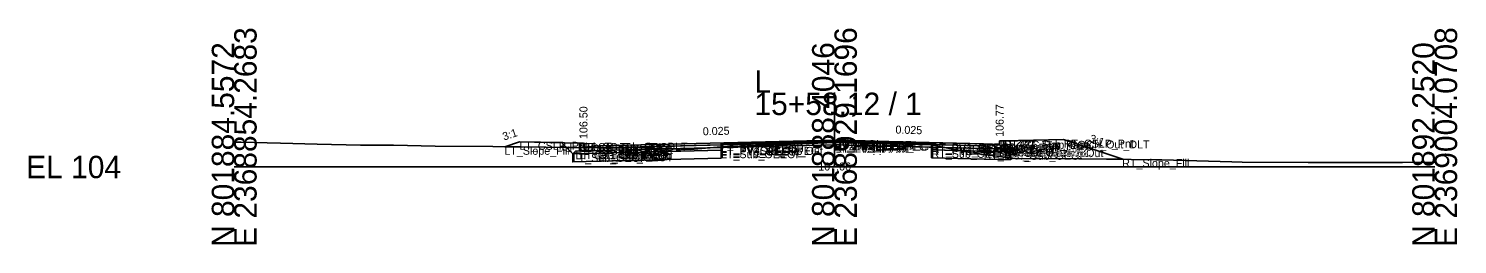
# Model space of a CAD drawing. Extents: x -26 to 8153, y -10 to 9520.
# Drawn here: x -25.7 to 152.8, y 6490.3 to 6517.3 of the extents above; entities that cross this region are included whole.
import ezdxf

# ---------------------------------------------------------------- set-up
doc = ezdxf.new("R2010")
doc.units = 0
for name, color, linetype in [('Exist CMT Pavement', 7, 'Continuous'), ('Exist Cross Section Cell', 7, 'Continuous'), ('Exist XS Center Line Elevation Label', 7, 'Continuous'), ('Exist XS Ground Line', 7, 'Continuous'), ('Prop CMT Conc Surface', 7, 'Continuous'), ('Prop CMT Concrete Structures', 7, 'Continuous'), ('Prop CMT Pvmt Course 1', 7, 'Continuous'), ('Prop CMT Pvmt Course 1 CG', 7, 'Continuous'), ('Prop CMT Pvmt Course 1 Wedge', 7, 'Continuous'), ('Prop CMT Pvmt Course 2', 7, 'Continuous'), ('Prop CMT Pvmt Course 2 Wedge', 7, 'Continuous'), ('Prop CMT Pvmt Course 3', 7, 'Continuous'), ('Prop CMT Pvmt Course 3 Wedge', 7, 'Continuous'), ('Prop CMT Pvmt Surface', 7, 'Continuous'), ('Prop CMT Pvmt Wedge Surface 1', 7, 'Continuous'), ('Prop CMT Pvmt Wedge Surface 2', 7, 'Continuous'), ('Prop CMT Pvmt Wedge Surface 3', 7, 'Continuous'), ('Prop CMT Shallow Undercut', 7, 'Continuous'), ('Prop CMT Shallow Undercut Boundary', 7, 'Continuous'), ('Prop CMT Slope Grass', 7, 'Continuous'), ('Prop CMT Subgrade Earthwork', 7, 'Continuous'), ('Prop XS Earthwork Shape', 7, 'Continuous'), ('Prop XS Hydro Elevations', 7, 'Continuous'), ('Prop XS SE Text', 7, 'Continuous'), ('Prop XS Side Slope Text', 7, 'Continuous'), ('Prop XS Subgrade Earthwork', 7, 'Continuous'), ('Scratch_Level_2', 7, 'Continuous'), ('Scratch_Level_6', 7, 'Continuous')]:
    doc.layers.add(name, color=color, linetype=linetype)

msp = doc.modelspace()

# ---------------------------------------------------------------- linework, layer by layer
at = {"layer": 'Exist CMT Pavement'}
for p, q in [((60.83, 6502.51), (65.28, 6502.67)), ((65.28, 6502.67), (75.13, 6503.06)), ((75.13, 6503.06), (78.67, 6502.99)), ((78.67, 6502.99), (87.13, 6502.77))]:
    msp.add_line(p, q, dxfattribs=at)
at = {"layer": 'Exist Cross Section Cell'}
for p, q in [((75, 6500), (75, 6509.3)), ((0, 6500), (75, 6500)), ((75, 6500), (150, 6500))]:
    msp.add_line(p, q, dxfattribs=at)
at = {"layer": 'Exist XS Ground Line'}
for p, q in [((0, 6503.1), (0.84, 6503.09)), ((0.84, 6503.09), (5.77, 6502.96)), ((5.77, 6502.96), (10.37, 6502.86)), ((10.37, 6502.86), (15.78, 6502.75)), ((15.78, 6502.75), (19.89, 6502.71)), ((19.89, 6502.71), (25.1, 6502.6)), ((25.1, 6502.6), (32.33, 6502.56)), ((32.33, 6502.56), (35.81, 6502.51)), ((35.81, 6502.51), (38.94, 6502.46)), ((38.94, 6502.46), (45.82, 6502.39)), ((45.82, 6502.39), (48.47, 6502.36)), ((48.47, 6502.36), (50.28, 6502.43)), ((50.28, 6502.43), (56.99, 6502.19)), ((56.99, 6502.19), (60.83, 6502.51)), ((60.83, 6502.51), (65.28, 6502.67)), ((65.28, 6502.67), (75.13, 6503.06)), ((75.13, 6503.06), (78.67, 6502.99)), ((78.67, 6502.99), (87.13, 6502.77)), ((87.13, 6502.77), (92.07, 6501.76)), ((92.07, 6501.76), (97.55, 6501.07)), ((97.55, 6501.07), (105.55, 6501.03)), ((105.55, 6501.03), (105.9, 6501.02)), ((105.9, 6501.02), (115.14, 6500.91)), ((115.14, 6500.91), (115.92, 6500.89)), ((115.92, 6500.89), (124.66, 6500.64)), ((124.66, 6500.64), (125.93, 6500.61)), ((125.93, 6500.61), (134.19, 6500.58)), ((134.19, 6500.58), (135.94, 6500.57)), ((135.94, 6500.57), (143.71, 6500.56)), ((143.71, 6500.56), (145.96, 6500.56)), ((145.96, 6500.56), (150, 6500.59))]:
    msp.add_line(p, q, dxfattribs=at)
at = {"layer": 'Prop CMT Conc Surface'}
for points in [[(43.64, 6502.5), (43.64, 6503), (43.14, 6503)], [(45.64, 6502.63), (43.64, 6502.5)], [(93.64, 6502.9), (95.64, 6502.77)], [(95.64, 6502.77), (95.64, 6503.27), (96.14, 6503.27)]]:
    msp.add_lwpolyline(points, dxfattribs=at)
at = {"layer": 'Prop CMT Concrete Structures'}
for points in [[(45.64, 6502.63), (43.64, 6502.5), (43.64, 6503), (43.14, 6503)], [(43.14, 6503), (43.14, 6501.99), (45.64, 6502.05)], [(45.64, 6502.05), (45.64, 6502.63)], [(93.64, 6502.9), (95.64, 6502.77), (95.64, 6503.27), (96.14, 6503.27)], [(96.14, 6503.27), (96.14, 6502.26), (93.64, 6502.32)], [(93.64, 6502.32), (93.64, 6502.9)]]:
    msp.add_lwpolyline(points, dxfattribs=at)
at = {"layer": 'Prop CMT Pvmt Course 1'}
for points in [[(75, 6503.37), (45.64, 6502.63)], [(45.64, 6502.38), (60.83, 6502.76)], [(45.64, 6502.63), (45.64, 6502.38)], [(60.83, 6502.89), (75, 6503.24)], [(60.83, 6502.76), (60.83, 6502.89)], [(75, 6503.12), (75, 6503.37)], [(75, 6503.37), (93.64, 6502.9)], [(75, 6503.12), (75, 6503.37)], [(75, 6503.24), (75, 6503.12), (75, 6503.12)], [(87.13, 6502.94), (75, 6503.24)], [(75, 6503.24), (75, 6503.12), (75, 6503.12)], [(87.13, 6502.81), (87.13, 6502.94)], [(93.64, 6502.65), (87.13, 6502.81)], [(93.64, 6502.9), (93.64, 6502.65)]]:
    msp.add_lwpolyline(points, dxfattribs=at)
at = {"layer": 'Prop CMT Pvmt Course 1 CG'}
for points in [[(93.64, 6502.32), (96.64, 6502.24), (96.98, 6501.9)], [(93.64, 6501.99), (93.64, 6502.32)], [(45.64, 6502.05), (42.64, 6501.97), (42.3, 6501.64)], [(42.3, 6501.64), (45.64, 6501.72)], [(45.64, 6501.72), (45.64, 6502.05)], [(96.98, 6501.9), (93.64, 6501.99)]]:
    msp.add_lwpolyline(points, dxfattribs=at)
at = {"layer": 'Prop CMT Pvmt Course 1 Wedge'}
for points in [[(75, 6503.24), (60.83, 6502.89)], [(75, 6503.24), (87.13, 6502.94)]]:
    msp.add_lwpolyline(points, dxfattribs=at)
at = {"layer": 'Prop CMT Pvmt Course 2'}
for points in [[(60.83, 6502.76), (45.64, 6502.38)], [(45.64, 6502.05), (60.83, 6502.43)], [(45.64, 6502.38), (45.64, 6502.05)], [(60.83, 6502.43), (60.83, 6502.76)], [(87.13, 6502.48), (87.13, 6502.81)], [(87.13, 6502.81), (93.64, 6502.65)], [(93.64, 6502.32), (87.13, 6502.48)], [(93.64, 6502.65), (93.64, 6502.32)]]:
    msp.add_lwpolyline(points, dxfattribs=at)
at = {"layer": 'Prop CMT Pvmt Course 2 Wedge'}
for points in [[(75, 6503.12), (60.83, 6502.76)], [(75, 6503.12), (87.13, 6502.81)]]:
    msp.add_lwpolyline(points, dxfattribs=at)
at = {"layer": 'Prop CMT Pvmt Course 3'}
for points in [[(60.83, 6502.43), (45.64, 6502.05)], [(60.83, 6502.1), (60.83, 6502.43)], [(87.13, 6502.48), (93.64, 6502.32)], [(87.13, 6502.15), (87.13, 6502.48)], [(93.64, 6502.32), (93.64, 6501.99)], [(45.64, 6501.72), (60.83, 6502.1)], [(45.64, 6502.05), (45.64, 6501.72)], [(93.64, 6501.99), (87.13, 6502.15)]]:
    msp.add_lwpolyline(points, dxfattribs=at)
at = {"layer": 'Prop CMT Pvmt Course 3 Wedge'}
for points in [[(75, 6502.79), (60.83, 6502.43)], [(75, 6502.79), (87.13, 6502.48)]]:
    msp.add_lwpolyline(points, dxfattribs=at)
at = {"layer": 'Prop CMT Pvmt Surface'}
for points in [[(75, 6503.37), (45.64, 6502.63)], [(75, 6503.37), (93.64, 6502.9)]]:
    msp.add_lwpolyline(points, dxfattribs=at)
at = {"layer": 'Prop CMT Pvmt Wedge Surface 1'}
for points in [[(60.83, 6502.76), (45.64, 6502.38)], [(45.64, 6502.38), (45.64, 6502.63)], [(75, 6503.24), (60.83, 6502.89)], [(60.83, 6502.89), (60.83, 6502.76)], [(75, 6503.24), (87.13, 6502.94)], [(87.13, 6502.94), (87.13, 6502.81)], [(87.13, 6502.81), (93.64, 6502.65)], [(93.64, 6502.65), (93.64, 6502.9)]]:
    msp.add_lwpolyline(points, dxfattribs=at)
at = {"layer": 'Prop CMT Pvmt Wedge Surface 2'}
for points in [[(75, 6503.12), (45.64, 6502.38)], [(45.64, 6502.38), (45.64, 6502.63)], [(75, 6503.12), (93.64, 6502.65)], [(93.64, 6502.65), (93.64, 6502.9)]]:
    msp.add_lwpolyline(points, dxfattribs=at)
at = {"layer": 'Prop CMT Pvmt Wedge Surface 3'}
for points in [[(75, 6502.79), (45.64, 6502.05)], [(45.64, 6502.05), (45.64, 6502.63)], [(75, 6502.79), (93.64, 6502.32)], [(93.64, 6502.32), (93.64, 6502.9)]]:
    msp.add_lwpolyline(points, dxfattribs=at)
at = {"layer": 'Prop CMT Shallow Undercut'}
for p, q in [((60.83, 6502.1), (42.3, 6501.64)), ((42.3, 6501.64), (42.3, 6500.64)), ((42.3, 6500.64), (60.83, 6501.1)), ((60.83, 6501.1), (60.83, 6502.1))]:
    msp.add_line(p, q, dxfattribs=at)
msp.add_lwpolyline([(90.57, 6502.06), (92.07, 6501.76), (96.98, 6501.14), (96.98, 6500.9), (87.13, 6501.15), (87.13, 6502.15)], close=True, dxfattribs=at)
at = {"layer": 'Prop CMT Shallow Undercut Boundary'}
for p, q in [((42.3, 6501.64), (60.83, 6502.1)), ((42.3, 6501.64), (42.3, 6500.64)), ((42.3, 6500.64), (60.83, 6501.1)), ((60.83, 6502.1), (60.83, 6501.1)), ((87.13, 6502.15), (87.13, 6501.15)), ((87.13, 6502.15), (96.98, 6501.9)), ((87.13, 6501.15), (96.98, 6500.9)), ((96.98, 6501.9), (96.98, 6500.9))]:
    msp.add_line(p, q, dxfattribs=at)
at = {"layer": 'Prop CMT Slope Grass'}
for points in [[(43.14, 6503), (35.64, 6503.15), (33.8, 6502.54)], [(96.14, 6503.27), (103.64, 6503.42), (111.02, 6500.96)]]:
    msp.add_lwpolyline(points, dxfattribs=at)
at = {"layer": 'Prop CMT Subgrade Earthwork'}
for points in [[(45.64, 6501.72), (42.3, 6501.64), (40.89, 6503.05)], [(60.83, 6502.1), (60.84, 6502.51)], [(87.13, 6502.15), (87.11, 6502.77)], [(93.64, 6501.99), (96.98, 6501.9), (98.39, 6503.32)], [(60.83, 6502.1), (45.64, 6501.72)], [(87.13, 6502.15), (93.64, 6501.99)]]:
    msp.add_lwpolyline(points, dxfattribs=at)
at = {"layer": 'Prop XS Earthwork Shape'}
for points in [[(38.94, 6502.46), (41.5, 6502.44), (40.89, 6503.05), (35.64, 6503.15), (33.8, 6502.54), (35.81, 6502.51)], [(56.99, 6502.19), (60.83, 6502.51), (60.84, 6502.51), (60.83, 6502.1), (45.64, 6501.72), (42.3, 6501.64), (41.5, 6502.44), (45.82, 6502.39), (48.47, 6502.36), (50.28, 6502.43)], [(87.11, 6502.77), (87.13, 6502.77), (90.57, 6502.06), (87.13, 6502.15)], [(97.55, 6501.07), (105.55, 6501.03), (105.9, 6501.02), (111.02, 6500.96), (103.64, 6503.42), (98.39, 6503.32), (96.98, 6501.9), (96.98, 6501.14)], [(45.64, 6501.72), (42.3, 6501.64), (42.3, 6500.64), (60.83, 6501.1), (60.83, 6502.1)], [(96.98, 6501.14), (96.98, 6500.9), (87.13, 6501.15), (87.13, 6502.15), (90.57, 6502.06), (92.07, 6501.76)], [(90.57, 6502.06), (93.64, 6501.99), (96.98, 6501.9), (96.98, 6501.14), (92.07, 6501.76)]]:
    msp.add_lwpolyline(points, close=True, dxfattribs=at)
at = {"layer": 'Prop XS Subgrade Earthwork'}
for p, q in [((42.3, 6501.64), (60.83, 6502.1)), ((87.13, 6502.15), (96.98, 6501.9))]:
    msp.add_line(p, q, dxfattribs=at)
at = {"layer": 'Scratch_Level_6'}
for p, q in [((60.83, 6502.1), (42.3, 6501.64)), ((42.3, 6501.64), (42.3, 6500.64)), ((42.3, 6500.64), (60.83, 6501.1)), ((60.83, 6501.1), (60.83, 6502.1))]:
    msp.add_line(p, q, dxfattribs=at)
msp.add_lwpolyline([(90.57, 6502.06), (92.07, 6501.76), (96.98, 6501.14), (96.98, 6500.9), (87.13, 6501.15), (87.13, 6502.15)], close=True, dxfattribs=at)

# ---------------------------------------------------------------- texts
at = {"layer": 'Exist Cross Section Cell'}
for s, p in [('E 2368854.2683', (2.8, 6490)), ('E 2368929.1696', (77.8, 6490)), ('E 2369004.0708', (152.8, 6490)), ('N 801884.5572', (0, 6490)), ('N 801888.4046', (75, 6490)), ('N 801892.2520', (150, 6490))]:
    msp.add_text(s, height=2.8, rotation=90, dxfattribs=at).set_placement(p)
for s, p in [('L', (65, 6509.3)), ('15+58.12 / 1', (65, 6506.5)), ('EL 104', (-26, 6498.6))]:
    msp.add_text(s, height=2.8, dxfattribs=at).set_placement(p)
at = {"layer": 'Exist XS Center Line Elevation Label'}
msp.add_text('107.06', height=1, dxfattribs=at).set_placement((72.98, 6499.56))
at = {"layer": 'Prop XS Hydro Elevations'}
for s, p in [('106.50', (44.14, 6503.5)), ('106.77', (96.14, 6503.77))]:
    msp.add_text(s, height=1, rotation=90, dxfattribs=at).set_placement(p)
at = {"layer": 'Prop XS SE Text'}
for rotation, p in [(1.4321, (58.56, 6503.96)), (358.5679, (82.61, 6504.18))]:
    msp.add_text('0.025', height=1, rotation=rotation, dxfattribs=at).set_placement(p)
at = {"layer": 'Prop XS Side Slope Text'}
for rotation, p in [(18.4349, (33.71, 6503.3)), (341.5651, (106.78, 6503.16))]:
    msp.add_text('3:1', height=1, rotation=rotation, dxfattribs=at).set_placement(p)
at = {"layer": 'Scratch_Level_2'}
for s, p in [('LT_Slope_Fill', (33.76, 6501.53)), ('LT_CSLP_Pnt', (35.64, 6502.15)), ('LT_Sub_Trench_Out_DLT', (40.89, 6502.05)), ('LT_CG_Top_BOC', (43.14, 6502)), ('LT_CG_Top_Face', (43.64, 6502)), ('LT_CG_Top_Gut', (43.64, 6501.5)), ('LT_PV1_OEOT', (45.64, 6501.63)), ('LT_PV2_OEOT', (45.64, 6501.38)), ('LT_PV1_OEEOP', (60.83, 6501.89)), ('LT_PV2_OEEOP', (60.83, 6501.76)), ('LT_PV_OEEOP_EG', (60.83, 6501.51)), ('LT_PV3_OEEOP', (60.83, 6501.43)), ('LT_PV_Sub_Tie_Out', (60.84, 6501.51)), ('PV1_PGL', (75, 6502.37)), ('RT_PV1_IEEOP', (75, 6502.24)), ('LT_PV1_IEEOP', (75, 6502.24)), ('RT_PV2_IEEOP', (75, 6502.12)), ('LT_PV2_IEEOP', (75, 6502.12)), ('PV2_PGL', (75, 6502.12)), ('RT_PV_IEEOP_EG', (75, 6502.06)), ('LT_PV_IEEOP_EG', (75, 6502.06)), ('RT_PV3_IEEOP', (75, 6501.79)), ('LT_PV3_IEEOP', (75, 6501.79)), ('RT_PV_Sub_Tie_Out', (87.11, 6501.77)), ('RT_PV1_OEEOP', (87.13, 6501.94)), ('RT_PV2_OEEOP', (87.13, 6501.81)), ('RT_PV_OEEOP_EG', (87.13, 6501.77)), ('RT_PV3_OEEOP', (87.13, 6501.48)), ('RT_Sub_OEEOP', (87.13, 6501.15)), ('RT_PV1_OEOT', (93.64, 6501.9)), ('RT_PV2_OEOT', (93.64, 6501.65)), ('RT_PV3_OEOT', (93.64, 6501.32)), ('RT_CG_Bot_IE', (93.64, 6501.32)), ('RT_CG_Top_Face', (95.64, 6502.27)), ('RT_CG_Top_Gut', (95.64, 6501.77)), ('RT_CG_Top_BOC', (96.14, 6502.27)), ('RT_CG_Bot_BOC', (96.14, 6501.26)), ('RT_CG1_Shelf_Out', (96.64, 6501.24)), ('RT_Sub_Trench_Out_DLT', (98.39, 6502.32)), ('RT_CSLP_Pnt', (103.64, 6502.42)), ('LT_Sub_OEOP', (42.3, 6500.64)), ('LT_CG1_Shelf_Out', (42.64, 6500.97)), ('LT_CG_Bot_BOC', (43.14, 6500.99)), ('LT_PV3_OEOT', (45.64, 6501.05)), ('LT_CG_Bot_IE', (45.64, 6501.05)), ('LT_Sub_OEOT', (45.64, 6500.72)), ('LT_Sub_OEEOP', (60.83, 6501.1)), ('RT_Sub_OEOT', (93.64, 6500.99)), ('RT_Sub_OEOP', (96.98, 6500.9)), ('RT_Slope_Fill', (110.96, 6499.98))]:
    msp.add_text(s, height=1, dxfattribs=at).set_placement(p)

doc.saveas('drawing.dxf')
